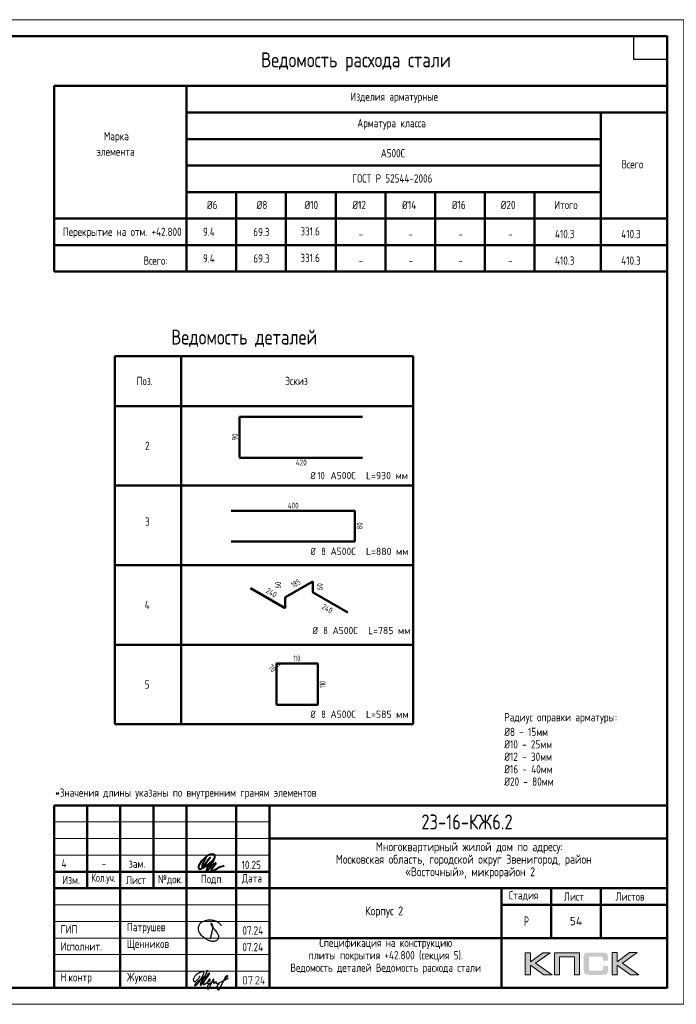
# Model space of a CAD drawing. Header units: millimetres. Extents: x 40580 to 1168286, y -220995 to 81020.
# Tile 411 of 419: x 1125633 to 1145445, y -128368 to -98668. Entities that reach past the tile are written whole.
import ezdxf

# ---------------------------------------------------------------- set-up
doc = ezdxf.new("R2010")
doc.units = ezdxf.units.MM
doc.layers.add('Standard', color=7, linetype='Continuous', lineweight=25)
doc.layers.add('Основная', color=7, linetype='Continuous', lineweight=40)
doc.styles.add('GOST 2.304', font='isocpeur.ttf', dxfattribs={"width": 0.8})
doc.styles.add('GOST 2.304-81', font='txt')
doc.styles.add('ISOCPEUR', font='isocpeur.ttf')
doc.styles.get("Standard").update_dxf_attribs({"font": 'isocpeur.ttf'})

# ---------------------------------------------------------------- blocks, each defined once
blk = doc.blocks.new('яяя')
at = {"lineweight": 30}
for points in [[(345424, 110432), (345425, 110410), (345424, 110397), (345417, 110379), (345406, 110350), (345390, 110319), (345357, 110275), (345310, 110221), (345265, 110176), (345198, 110110), (345161, 110077), (345133, 110066), (345116, 110066), (345102, 110075), (345090, 110091), (345082, 110115), (345074, 110146), (345066, 110182), (345064, 110206), (345067, 110234), (345077, 110278), (345095, 110320), (345114, 110361), (345134, 110395), (345159, 110428), (345195, 110469), (345228, 110506), (345284, 110560), (345331, 110595), (345379, 110625), (345435, 110648), (345486, 110670), (345532, 110686), (345573, 110696), (345605, 110698), (345621, 110695), (345635, 110687), (345648, 110671), (345656, 110649), (345659, 110625), (345659, 110583), (345656, 110553), (345647, 110523), (345635, 110489), (345387, 110033), (345349, 109985), (345311, 109948), (345247, 109889), (345209, 109858), (345192, 109844), (345180, 109837), (345157, 109833), (345150, 109835), (345140, 109842), (345135, 109856), (345138, 109881), (345148, 109892), (345183, 109930), (345267, 110024), (345343, 110105), (345455, 110213), (345617, 110343), (345775, 110456), (345811, 110526), (345838, 110607), (345890, 110740), (345902, 110771), (345698, 110295), (345672, 110226), (345626, 110132), (345572, 110032), (345518, 109953), (345481, 109918), (345497, 110001), (345567, 110147), (345655, 110301), (345760, 110442)], [(345481, 109918), (345476, 109896), (345475, 109874), (345485, 109861), (345506, 109866), (345539, 109891), (345632, 109983), (345968, 110450), (346022, 110527), (346029, 110560), (346027, 110579), (346026, 110590), (346010, 110605), (345993, 110609), (345975, 110601), (345962, 110584), (345954, 110562), (345857, 110421), (345783, 110292), (345741, 110183), (345701, 110079), (345665, 109985), (345660, 109952), (345666, 109929), (345669, 109915), (345682, 109910), (345702, 109914), (345735, 109941), (345846, 110007), (346065, 110160), (346075, 110193), (346070, 110217), (346066, 110236), (346052, 110241), (346030, 110241), (346007, 110228), (345978, 110203), (345960, 110164), (345892, 110010), (345895, 109986), (345904, 109966), (345925, 109964), (345969, 109968), (346045, 110000), (346218, 110114), (346261, 110154), (346280, 110184), (346282, 110210), (346278, 110225), (346263, 110229), (346241, 110222), (346220, 110198), (346162, 110049), (345989, 109904), (345932, 109849), (345906, 109805), (345891, 109739), (345890, 109690), (345899, 109652), (345924, 109647), (345956, 109655), (345980, 109674), (346058, 109838), (346158, 110046), (346261, 110098), (346314, 110120), (346292, 110079), (346269, 110036), (346261, 110008), (346267, 109998), (346293, 109998), (346363, 110039), (346445, 110095), (346421, 110068), (346414, 110040), (346407, 110011), (346416, 109990), (346466, 109972), (346509, 109977), (346574, 109984), (347172, 110293)], [(346586, 109971), (346543, 109917), (346509, 109873), (346489, 109825), (346475, 109767), (346472, 109710), (346478, 109675), (346485, 109641), (346501, 109621), (346517, 109602), (346542, 109589), (346568, 109592), (346605, 109620), (346680, 109731), (346736, 109842), (346865, 110115), (346962, 110290), (346969, 110318), (346979, 110360), (347013, 110403), (347056, 110434), (347091, 110450), (347109, 110450), (347121, 110434), (347115, 110405), (347072, 110355), (347012, 110307), (346924, 110222)]]:
    blk.add_lwpolyline(points, dxfattribs=at)
blk = doc.blocks.new('Из_буфера32210')
at = {"color": 7, "lineweight": 25}
blk.add_lwpolyline([(357, 84), (386, 160), (399, 213), (405, 239), (412, 268), (420, 299), (427, 339), (434, 380), (437, 414), (438, 442), (436, 466), (430, 489), (425, 504), (417, 519), (409, 531), (405, 535), (403, 536), (400, 539), (394, 541), (387, 543), (383, 542), (379, 539), (377, 534), (377, 528), (379, 523), (438, 428), (470, 382), (484, 365), (504, 341), (528, 310), (551, 280), (562, 264), (575, 247), (582, 235), (589, 220), (599, 198), (606, 184), (610, 167), (611, 155), (612, 143), (611, 127), (609, 116), (603, 96), (596, 82), (588, 69), (579, 56), (563, 43), (551, 34), (539, 25), (524, 16), (511, 10), (494, 5), (481, 3), (456, 0), (432, 1), (415, 3), (396, 6), (375, 11), (355, 19), (336, 24), (310, 31), (293, 39), (269, 53), (243, 69), (223, 80), (202, 93), (180, 109), (152, 128), (126, 152), (98, 182), (77, 211), (52, 241), (32, 266), (20, 293), (8, 329), (3, 348), (1, 373), (0, 393), (1, 417), (6, 440), (13, 454), (20, 476), (26, 497), (38, 517), (47, 529), (60, 548), (75, 563), (95, 581), (115, 593), (135, 606), (161, 618), (187, 628), (213, 638), (251, 647), (282, 653), (319, 655), (353, 655), (384, 652), (418, 648), (460, 641), (503, 628), (544, 611), (579, 594), (611, 573), (639, 545), (666, 515), (679, 496), (694, 471)], dxfattribs=at)

msp = doc.modelspace()

# ---------------------------------------------------------------- hatches: boundary and pattern name
h = msp.add_hatch(color=256)
h.paths.add_polyline_path([(1141641.2, -126811.5), (1141413.7, -126811.5), (1141041.7, -127091.6), (1141041.7, -126811.5), (1140884.1, -126811.5), (1140884.1, -127483.6), (1141041.7, -127483.6), (1141041.7, -127188.4), (1141444.2, -127483.6), (1141695.9, -127483.6), (1141195.2, -127128.2)])
h.paths.add_polyline_path([(1141924, -126938.1), (1142369.3, -126938.1), (1142369.3, -127483.6), (1142525.6, -127483.6), (1142525.6, -126811.5), (1142359, -126811.5), (1141767.8, -126811.5), (1141767.8, -126970.6), (1141767.8, -127483.6), (1141924, -127483.6)])
h.paths.add_polyline_path([(1143663.8, -126808.1), (1143506.1, -126808.1), (1143506.1, -127480.9), (1143663.8, -127480.9), (1143663.8, -127184.9), (1144066.2, -127480.9), (1144317.9, -127480.9), (1143817.3, -127124.7), (1144263.3, -126808.1), (1144036.5, -126808.1), (1143663.8, -127088.1)])
msp.add_hatch(color=256).paths.add_polyline_path([(1143374.8, -126882.7), (1143372.7, -126875.1), (1143369.9, -126868.9), (1143366.5, -126862.7), (1143363, -126856.5), (1143359.5, -126851.6), (1143355.4, -126846.8), (1143351.2, -126841.9), (1143347.1, -126837.8), (1143341.6, -126834.3), (1143336, -126830.2), (1143329.8, -126826.7), (1143322.9, -126824), (1143316, -126821.2), (1143308.4, -126818.4), (1143300.8, -126816.4), (1143282.8, -126812.9), (1143263.4, -126810.1), (1143242, -126808.7), (1143218.5, -126808.1), (1142817.4, -126808.1), (1142793.9, -126808.7), (1142773.2, -126810.1), (1142753.1, -126812.9), (1142735.8, -126816.4), (1142727.5, -126819.1), (1142719.9, -126821.2), (1142713, -126824), (1142706.8, -126827.4), (1142700.6, -126830.2), (1142694.3, -126834.3), (1142689.5, -126837.8), (1142684.7, -126841.9), (1142680.5, -126846.8), (1142677.1, -126851.6), (1142672.9, -126856.5), (1142669.4, -126862.7), (1142666.7, -126868.9), (1142663.9, -126875.8), (1142661.2, -126882.7), (1142659.1, -126890.3), (1142655.6, -126906.9), (1142652.9, -126924.9), (1142650.8, -126945), (1142650.8, -126967.1), (1142650.8, -127321.1), (1142650.8, -127343.3), (1142652.9, -127363.3), (1142655.6, -127382), (1142659.1, -127398.6), (1142661.2, -127406.2), (1142663.9, -127413.1), (1142666.7, -127420), (1142669.4, -127426.2), (1142672.9, -127431.8), (1142677.1, -127437.3), (1142680.5, -127442.1), (1142684.7, -127447), (1142689.5, -127451.1), (1142695, -127454.6), (1142700.6, -127458), (1142706.8, -127461.5), (1142713, -127465), (1142720.6, -127467), (1142727.5, -127469.8), (1142735.8, -127471.9), (1142753.1, -127476), (1142773.2, -127478.1), (1142794.6, -127480.2), (1142817.4, -127480.9), (1143218.5, -127480.9), (1143242, -127480.2), (1143263.4, -127478.8), (1143282.8, -127476), (1143300.1, -127472.6), (1143308.4, -127469.8), (1143316, -127467.7), (1143322.9, -127465), (1143329.8, -127461.5), (1143336, -127458.7), (1143341.6, -127454.6), (1143347.1, -127451.1), (1143351.2, -127447), (1143355.4, -127442.8), (1143359.5, -127437.3), (1143363, -127432.5), (1143366.5, -127426.2), (1143369.9, -127420), (1143372.7, -127413.8), (1143374.8, -127406.2), (1143377.5, -127398.6), (1143381, -127382), (1143383.7, -127364), (1143385.1, -127343.3), (1143385.8, -127321.1), (1143385.8, -127209.8), (1143228.9, -127209.8), (1143228.9, -127300.4), (1143228.9, -127306.6), (1143228.2, -127312.8), (1143226.8, -127318.4), (1143225.4, -127323.9), (1143223.3, -127328.7), (1143221.2, -127332.9), (1143218.5, -127337), (1143215, -127340.5), (1143211.6, -127343.9), (1143207.4, -127346.7), (1143202.6, -127348.8), (1143197.7, -127350.9), (1143192.9, -127352.2), (1143186.7, -127352.9), (1143180.4, -127353.6), (1143174.2, -127354.3), (1142850.6, -127354.3), (1142845.1, -127353.6), (1142840.2, -127352.9), (1142836.1, -127350.9), (1142831.9, -127348.8), (1142827.8, -127346), (1142824.3, -127343.3), (1142820.9, -127339.8), (1142818.1, -127335.6), (1142815.3, -127331.5), (1142813.3, -127327.4), (1142811.2, -127322.5), (1142809.8, -127317.7), (1142807.7, -127308), (1142807.1, -127298.3), (1142807.1, -126975.4), (1142807.1, -126969.9), (1142807.7, -126964.3), (1142809.1, -126959.5), (1142810.5, -126954.6), (1142811.9, -126950.5), (1142814, -126947), (1142816.7, -126943.6), (1142819.5, -126940.1), (1142823, -126937.4), (1142826.4, -126934.6), (1142830.6, -126932.5), (1142834.7, -126931.1), (1142839.6, -126929.8), (1142844.4, -126929.1), (1142849.9, -126928.4), (1142855.5, -126928.4), (1143174.2, -126928.4), (1143180.4, -126928.4), (1143186.7, -126929.1), (1143192.2, -126930.4), (1143197, -126931.8), (1143201.9, -126933.9), (1143206.7, -126936), (1143210.9, -126939.4), (1143214.3, -126942.2), (1143217.8, -126946.3), (1143220.6, -126950.5), (1143223.3, -126954.6), (1143225.4, -126959.5), (1143226.8, -126964.3), (1143228.2, -126969.9), (1143228.9, -126976.1), (1143228.9, -126982.3), (1143228.9, -127056.3), (1143385.8, -127056.3), (1143385.8, -126967.1), (1143385.1, -126945), (1143383.7, -126924.9), (1143381, -126906.9), (1143376.8, -126890.3)])
at = {"layer": 'Standard', "linetype": 'Continuous', "lineweight": 25, "transparency": 33554687}
h = msp.add_hatch(color=7, dxfattribs=at)
h.paths.add_polyline_path([(1132493.5, -127713.9), (1132493.5, -127716.6), (1132493.3, -127719.3), (1132493, -127721.9), (1132492.5, -127724.4), (1132492, -127727), (1132491.3, -127729.4), (1132490.6, -127731.9), (1132489.6, -127734.2), (1132488.6, -127736.6), (1132487.4, -127738.8), (1132486.2, -127741.1), (1132484.7, -127743.2), (1132483.3, -127745.4), (1132481.6, -127747.4), (1132479.8, -127749.5), (1132477.9, -127751.5), (1132475.9, -127753.4), (1132473.9, -127755.1), (1132471.8, -127756.9), (1132469.7, -127758.3), (1132467.5, -127759.8), (1132465.2, -127761), (1132463, -127762.3), (1132460.6, -127763.3), (1132458.3, -127764.2), (1132455.8, -127765), (1132453.3, -127765.7), (1132450.8, -127766.2), (1132448.2, -127766.7), (1132445.5, -127766.9), (1132442.9, -127767.2), (1132440.1, -127767.2), (1132422.3, -127767.2), (1132419.8, -127767.2), (1132417.2, -127766.9), (1132414.7, -127766.7), (1132412.3, -127766.2), (1132409.9, -127765.7), (1132407.5, -127765), (1132405.1, -127764.3), (1132402.8, -127763.3), (1132400.5, -127762.3), (1132398.3, -127761.1), (1132396, -127759.9), (1132393.8, -127758.4), (1132391.7, -127757), (1132389.6, -127755.3), (1132387.4, -127753.6), (1132385.4, -127751.6), (1132383.4, -127749.7), (1132381.6, -127747.6), (1132379.8, -127745.6), (1132378.3, -127743.4), (1132376.7, -127741.3), (1132375.5, -127739), (1132374.2, -127736.8), (1132373.2, -127734.4), (1132372.1, -127732.1), (1132371.4, -127729.6), (1132370.6, -127727.1), (1132370.1, -127724.6), (1132369.6, -127722), (1132369.3, -127719.3), (1132369.1, -127716.7), (1132369.1, -127713.9), (1132369.1, -127571.8), (1132369.1, -127569.1), (1132369.3, -127566.5), (1132369.6, -127563.9), (1132370, -127561.5), (1132370.5, -127559), (1132371.2, -127556.5), (1132372, -127554.1), (1132372.9, -127551.8), (1132373.9, -127549.5), (1132375.1, -127547.2), (1132376.3, -127545), (1132377.8, -127542.8), (1132379.2, -127540.6), (1132380.9, -127538.6), (1132382.6, -127536.5), (1132384.5, -127534.5), (1132386.5, -127532.5), (1132388.5, -127530.7), (1132390.5, -127529), (1132392.7, -127527.5), (1132394.8, -127526), (1132397.1, -127524.7), (1132399.3, -127523.5), (1132401.7, -127522.5), (1132404.1, -127521.5), (1132406.5, -127520.7), (1132409, -127520), (1132411.6, -127519.5), (1132414.2, -127519), (1132416.8, -127518.7), (1132419.5, -127518.5), (1132422.3, -127518.5), (1132440.1, -127518.5), (1132442.8, -127518.5), (1132445.4, -127518.7), (1132448.1, -127519), (1132450.6, -127519.5), (1132453.2, -127519.9), (1132455.6, -127520.7), (1132458.1, -127521.4), (1132460.4, -127522.4), (1132462.8, -127523.3), (1132465, -127524.6), (1132467.3, -127525.8), (1132469.4, -127527.2), (1132471.6, -127528.7), (1132473.7, -127530.4), (1132475.7, -127532.1), (1132477.7, -127534), (1132479.7, -127536), (1132481.4, -127538), (1132483.1, -127540.1), (1132484.6, -127542.2), (1132486.1, -127544.4), (1132487.3, -127546.6), (1132488.6, -127548.9), (1132489.6, -127551.2), (1132490.6, -127553.6), (1132491.3, -127556.1), (1132492, -127558.5), (1132492.5, -127561.1), (1132493, -127563.7), (1132493.3, -127566.3), (1132493.5, -127569), (1132493.5, -127571.8)], flags=16)
h.paths.add_polyline_path([(1132475.8, -127713.9), (1132475.8, -127571.7), (1132475.8, -127568.1), (1132475.2, -127564.7), (1132474.5, -127561.3), (1132473.2, -127558.2), (1132471.9, -127555), (1132469.9, -127552.2), (1132468, -127549.3), (1132465.3, -127546.7), (1132462.7, -127544), (1132459.8, -127542.1), (1132456.9, -127540.1), (1132453.8, -127538.8), (1132450.6, -127537.5), (1132447.2, -127536.8), (1132443.8, -127536.2), (1132440.1, -127536.2), (1132422.3, -127536.2), (1132418.6, -127536.2), (1132415.2, -127536.8), (1132411.8, -127537.5), (1132408.7, -127538.8), (1132405.5, -127540.1), (1132402.6, -127542), (1132399.8, -127544), (1132397.2, -127546.6), (1132394.6, -127549.2), (1132392.6, -127552.1), (1132390.7, -127554.9), (1132389.4, -127558.1), (1132388.1, -127561.2), (1132387.4, -127564.6), (1132386.8, -127568), (1132386.8, -127571.7), (1132386.8, -127713.9), (1132386.8, -127717.5), (1132387.4, -127720.9), (1132388.1, -127724.2), (1132389.5, -127727.4), (1132390.8, -127730.5), (1132392.8, -127733.4), (1132394.8, -127736.3), (1132397.5, -127738.9), (1132400.2, -127741.5), (1132403.1, -127743.5), (1132406, -127745.5), (1132409.1, -127746.8), (1132412.2, -127748.2), (1132415.5, -127748.8), (1132418.8, -127749.5), (1132422.3, -127749.5), (1132440.1, -127749.5), (1132443.7, -127749.5), (1132447.1, -127748.8), (1132450.4, -127748.2), (1132453.6, -127746.9), (1132456.7, -127745.7), (1132459.6, -127743.8), (1132462.5, -127741.9), (1132465.1, -127739.3), (1132467.8, -127736.8), (1132469.8, -127734), (1132471.8, -127731.1), (1132473.2, -127727.9), (1132474.5, -127724.8), (1132475.2, -127721.2), (1132475.8, -127717.7)])
for points in [[(1132653.3, -127529.3), (1132599.9, -127760.2), (1132599.6, -127761), (1132598.8, -127762.3), (1132598, -127763.6), (1132596.7, -127765.4), (1132591.3, -127767.2), (1132589.7, -127767.2), (1132588.1, -127766.6), (1132586.5, -127766.1), (1132584.9, -127765), (1132584.2, -127764.5), (1132583.7, -127763.8), (1132583.2, -127763.1), (1132582.8, -127762.3), (1132582.4, -127761.5), (1132582.3, -127760.6), (1132582.1, -127759.7), (1132582.1, -127758.6), (1132582.4, -127756.3), (1132633.4, -127536.2), (1132546.6, -127536.2), (1132546.6, -127553.8), (1132546.6, -127554.8), (1132546.5, -127555.8), (1132546.3, -127556.7), (1132546, -127557.6), (1132545.7, -127558.4), (1132545.2, -127559.1), (1132544.8, -127559.9), (1132544.1, -127560.5), (1132542.9, -127561.6), (1132541.3, -127562.1), (1132539.7, -127562.6), (1132537.8, -127562.6), (1132537.3, -127562.6), (1132536.6, -127562.5), (1132536, -127562.4), (1132535.2, -127562.1), (1132534.5, -127561.8), (1132533.5, -127561.4), (1132532.6, -127561), (1132531.6, -127560.5), (1132530.9, -127560), (1132530.4, -127559.3), (1132529.9, -127558.6), (1132529.6, -127557.8), (1132529.2, -127556.9), (1132529.1, -127555.9), (1132528.9, -127554.9), (1132528.9, -127553.8), (1132528.9, -127527.4), (1132528.9, -127526.2), (1132529, -127525.3), (1132529.2, -127524.3), (1132529.5, -127523.5), (1132529.7, -127522.6), (1132530.2, -127521.9), (1132530.6, -127521.2), (1132531.1, -127520.7), (1132531.7, -127520.1), (1132532.4, -127519.7), (1132533.1, -127519.3), (1132533.9, -127519), (1132534.7, -127518.8), (1132535.7, -127518.6), (1132536.7, -127518.5), (1132537.8, -127518.5), (1132644.6, -127518.5), (1132646.7, -127518.5), (1132648.3, -127519), (1132650, -127519.6), (1132651.2, -127520.7), (1132652.4, -127521.8), (1132653.1, -127523.3), (1132653.7, -127524.8), (1132653.7, -127526.6)], [(1132857.2, -127767.2), (1132751, -127767.2), (1132749.4, -127767.2), (1132747.8, -127766.5), (1132746.3, -127765.8), (1132744.8, -127764.3), (1132743.5, -127762.8), (1132742.9, -127761.1), (1132742.3, -127759.4), (1132742.3, -127757.6), (1132742.3, -127756.3), (1132742.6, -127755.3), (1132742.9, -127754.2), (1132743.5, -127753.3), (1132841.2, -127605.8), (1132844.9, -127598.9), (1132847.6, -127592.7), (1132848.6, -127589.5), (1132849.2, -127586.2), (1132849.7, -127582.9), (1132849.7, -127579.5), (1132849.7, -127577.3), (1132849.5, -127575.1), (1132849.2, -127573), (1132848.8, -127570.9), (1132848.3, -127568.8), (1132847.6, -127566.8), (1132847, -127564.9), (1132846.1, -127563), (1132845.1, -127561.1), (1132844, -127559.3), (1132842.9, -127557.4), (1132841.5, -127555.7), (1132840.1, -127554), (1132838.5, -127552.4), (1132836.9, -127550.7), (1132835.1, -127549.2), (1132833.5, -127547.7), (1132831.8, -127546.5), (1132830, -127545.2), (1132828.1, -127544), (1132826.2, -127542.9), (1132824.2, -127541.9), (1132822.2, -127540.9), (1132820, -127540), (1132817.8, -127539.1), (1132815.6, -127538.5), (1132813.4, -127537.8), (1132811.2, -127537.4), (1132809, -127537), (1132806.8, -127536.8), (1132804.6, -127536.6), (1132802.4, -127536.6), (1132799.3, -127536.6), (1132796.3, -127537), (1132793.3, -127537.4), (1132790.4, -127538.3), (1132787.6, -127539.1), (1132784.8, -127540.4), (1132782.1, -127541.7), (1132779.4, -127543.4), (1132776.8, -127545.1), (1132774.4, -127547.4), (1132772.1, -127549.7), (1132769.9, -127552.6), (1132767.8, -127555.5), (1132765.9, -127559), (1132764, -127562.5), (1132762.4, -127566.6), (1132761.8, -127568), (1132761.1, -127569.1), (1132760.3, -127570.2), (1132759.3, -127570.9), (1132758.4, -127571.4), (1132757.1, -127571.8), (1132755.9, -127572.2), (1132754.4, -127572.5), (1132752.5, -127572.5), (1132750.9, -127571.9), (1132749.2, -127571.3), (1132747.9, -127570.1), (1132747.2, -127569.5), (1132746.7, -127568.8), (1132746.1, -127568.1), (1132745.8, -127567.3), (1132745.5, -127566.5), (1132745.3, -127565.7), (1132745.1, -127564.8), (1132745.1, -127563.8), (1132745.6, -127560.6), (1132746.6, -127557.9), (1132747.6, -127555.4), (1132748.7, -127552.9), (1132749.9, -127550.5), (1132751.1, -127548.1), (1132752.4, -127545.9), (1132753.7, -127543.7), (1132755.2, -127541.7), (1132756.7, -127539.7), (1132758.2, -127537.8), (1132759.8, -127536), (1132761.5, -127534.3), (1132763.3, -127532.6), (1132765.1, -127531.1), (1132767, -127529.6), (1132768.9, -127528.2), (1132772.4, -127525.8), (1132776.2, -127524), (1132780, -127522.1), (1132784.1, -127520.9), (1132788.2, -127519.7), (1132792.5, -127519.1), (1132796.8, -127518.5), (1132801.5, -127518.5), (1132804.6, -127518.5), (1132807.7, -127518.8), (1132810.8, -127519), (1132813.8, -127519.6), (1132816.9, -127520.1), (1132819.8, -127520.9), (1132822.7, -127521.7), (1132825.6, -127522.8), (1132828.4, -127523.9), (1132831.2, -127525.3), (1132833.9, -127526.6), (1132836.6, -127528.3), (1132839.3, -127529.9), (1132841.9, -127531.8), (1132844.5, -127533.7), (1132847, -127535.9), (1132849.6, -127538.2), (1132851.9, -127540.6), (1132854.2, -127543), (1132856.2, -127545.5), (1132858.1, -127548), (1132859.8, -127550.6), (1132861.4, -127553.2), (1132862.7, -127555.9), (1132864, -127558.7), (1132865, -127561.5), (1132866, -127564.4), (1132866.6, -127567.3), (1132867.3, -127570.3), (1132867.6, -127573.3), (1132868, -127576.4), (1132868, -127579.6), (1132868, -127584), (1132867.3, -127588.3), (1132866.6, -127592.6), (1132865.3, -127596.8), (1132864.6, -127598.9), (1132863.7, -127601.1), (1132862.8, -127603.3), (1132861.6, -127605.7), (1132860.5, -127608.1), (1132859.1, -127610.6), (1132857.7, -127613.1), (1132856, -127615.8), (1132767.7, -127749.5), (1132857.2, -127749.5), (1132858.9, -127749.5), (1132860.4, -127750.2), (1132862, -127750.9), (1132863.3, -127752.2), (1132864.7, -127753.6), (1132865.4, -127755.1), (1132866.1, -127756.6), (1132866.1, -127758.3), (1132866.1, -127759.9), (1132865.5, -127761.4), (1132864.9, -127762.9), (1132863.8, -127764.3), (1132863.2, -127765.1), (1132862.5, -127765.6), (1132861.8, -127766.1), (1132861, -127766.5), (1132860.2, -127766.8), (1132859.2, -127767), (1132858.3, -127767.2)], [(1132990.7, -127696.2), (1133017.6, -127696.2), (1133019.3, -127696.2), (1133020.8, -127696.9), (1133022.3, -127697.6), (1133023.7, -127698.9), (1133025.1, -127700.3), (1133025.8, -127701.8), (1133026.5, -127703.4), (1133026.5, -127705), (1133026.5, -127706.6), (1133025.9, -127708.1), (1133025.3, -127709.7), (1133024.1, -127711.1), (1133023.6, -127711.8), (1133022.9, -127712.3), (1133022.2, -127712.8), (1133021.3, -127713.2), (1133020.5, -127713.6), (1133019.6, -127713.7), (1133018.6, -127713.9), (1133017.6, -127713.9), (1132990.7, -127713.9), (1132990.7, -127758.3), (1132990.7, -127759.4), (1132990.6, -127760.4), (1132990.4, -127761.3), (1132990.1, -127762.2), (1132989.8, -127763), (1132989.3, -127763.7), (1132988.9, -127764.5), (1132988.2, -127765.1), (1132987, -127766.2), (1132985.4, -127766.7), (1132983.8, -127767.2), (1132981.9, -127767.2), (1132981.4, -127767.2), (1132980.8, -127767.1), (1132980.1, -127767), (1132979.4, -127766.7), (1132978.6, -127766.4), (1132977.7, -127766), (1132976.7, -127765.6), (1132975.7, -127765.1), (1132975, -127764.6), (1132974.5, -127763.9), (1132974, -127763.2), (1132973.7, -127762.3), (1132973.4, -127761.5), (1132973.2, -127760.5), (1132973, -127759.5), (1132973, -127758.3), (1132973, -127713.9), (1132910.8, -127713.9), (1132908.9, -127713.9), (1132907.3, -127713.3), (1132905.7, -127712.7), (1132904.4, -127711.4), (1132903.2, -127710.2), (1132902.6, -127708.7), (1132901.9, -127707.2), (1132901.9, -127705.4), (1132902.1, -127703.3), (1132937.6, -127525.6), (1132937.9, -127523.8), (1132938.7, -127522.5), (1132939.4, -127521.1), (1132940.7, -127520.3), (1132946.2, -127518.5), (1132947.9, -127518.5), (1132949.5, -127519.1), (1132951.1, -127519.7), (1132952.5, -127520.9), (1132953.2, -127521.5), (1132953.7, -127522.2), (1132954.2, -127522.9), (1132954.5, -127523.7), (1132954.9, -127524.4), (1132955.1, -127525.3), (1132955.2, -127526.2), (1132955.2, -127527.2), (1132955, -127529.1), (1132921.6, -127696.2), (1132973, -127696.2), (1132973, -127651.6), (1132973, -127650.1), (1132973.7, -127648.6), (1132974.4, -127647.1), (1132975.8, -127645.7), (1132976.4, -127644.9), (1132977.2, -127644.4), (1132977.9, -127643.8), (1132978.7, -127643.5), (1132979.4, -127643.1), (1132980.2, -127642.9), (1132981, -127642.7), (1132981.9, -127642.7), (1132983.5, -127642.7), (1132985, -127643.3), (1132986.5, -127643.9), (1132987.9, -127645), (1132988.6, -127645.6), (1132989.1, -127646.3), (1132989.7, -127647), (1132990, -127647.8), (1132990.4, -127648.7), (1132990.5, -127649.6), (1132990.7, -127650.5), (1132990.7, -127651.6)], [(1132697.6, -127749.5), (1132699.3, -127749.5), (1132700.8, -127750.2), (1132702.3, -127750.9), (1132703.7, -127752.2), (1132705.1, -127753.6), (1132705.8, -127755.1), (1132706.4, -127756.6), (1132706.4, -127758.3), (1132706.4, -127759.9), (1132705.9, -127761.4), (1132705.3, -127762.9), (1132704.1, -127764.3), (1132703.6, -127765.1), (1132702.9, -127765.6), (1132702.2, -127766.1), (1132701.4, -127766.5), (1132700.5, -127766.8), (1132699.6, -127767), (1132698.7, -127767.2), (1132697.6, -127767.2), (1132695.6, -127767.2), (1132693.9, -127766.6), (1132692.3, -127765.9), (1132691, -127764.7), (1132689.9, -127763.3), (1132689.3, -127761.7), (1132688.7, -127760.1), (1132688.7, -127758.3), (1132688.7, -127757.3), (1132689.3, -127755.9), (1132689.8, -127754.5), (1132690.9, -127752.8), (1132691.4, -127752), (1132692.1, -127751.4), (1132692.8, -127750.7), (1132693.6, -127750.3), (1132694.5, -127749.9), (1132695.4, -127749.7), (1132696.4, -127749.5)]]:
    msp.add_hatch(color=7, dxfattribs=at).paths.add_polyline_path(points, flags=16)

# ---------------------------------------------------------------- linework, layer by layer
at = {"lineweight": 0}
for points in [[(1140884.1, -127483.6), (1140884.1, -126811.5), (1141041.7, -126811.5), (1141041.7, -127091.6), (1141413.7, -126811.5), (1141641.2, -126811.5), (1141195.2, -127128.2), (1141695.9, -127483.6), (1141444.2, -127483.6), (1141041.7, -127188.4), (1141041.7, -127483.6), (1140884.1, -127483.6)], [(1141924, -127483.6), (1141924, -126938.1), (1142369.3, -126938.1), (1142369.3, -127483.6), (1142525.6, -127483.6), (1142525.6, -126811.5), (1142359, -126811.5), (1141767.8, -126811.5), (1141767.8, -126970.6), (1141767.8, -127483.6), (1141924, -127483.6)], [(1143506.1, -127480.9), (1143506.1, -126808.1), (1143663.8, -126808.1), (1143663.8, -127088.1), (1144036.5, -126808.1), (1144263.3, -126808.1), (1143817.3, -127124.7), (1144317.9, -127480.9), (1144066.2, -127480.9), (1143663.8, -127184.9), (1143663.8, -127480.9), (1143506.1, -127480.9)]]:
    msp.add_lwpolyline(points, close=True, dxfattribs=at)
at = {"layer": 'Standard', "color": 7, "linetype": 'Continuous', "lineweight": 50, "transparency": 33554687}
for p, q in [((1126668.3, -100668.4), (1126668.3, -106268.4)), ((1126668.3, -100668.4), (1145168.3, -100668.4)), ((1130668.3, -100668.4), (1130668.3, -106268.4)), ((1145168.3, -100668.4), (1145168.3, -106268.4)), ((1130668.3, -101468.4), (1145168.3, -101468.4)), ((1143168.3, -101468.4), (1143168.3, -106268.4)), ((1145168.3, -101468.4), (1145168.3, -106268.4)), ((1130668.3, -102268.4), (1130668.3, -106268.4)), ((1130668.3, -102268.4), (1143168.3, -102268.4)), ((1130668.3, -103068.4), (1143168.3, -103068.4)), ((1130668.3, -103868.4), (1130668.3, -106268.4)), ((1130668.3, -103868.4), (1130668.3, -106268.4)), ((1130668.3, -103868.4), (1130668.3, -106268.4)), ((1130668.3, -103868.4), (1130668.3, -106268.4)), ((1130668.3, -103868.4), (1130668.3, -106268.4)), ((1130668.3, -103868.4), (1143168.3, -103868.4)), ((1132168.3, -103868.4), (1132168.3, -106268.4)), ((1132168.3, -103868.4), (1132168.3, -106268.4)), ((1133668.3, -103868.4), (1133668.3, -106268.4)), ((1135168.3, -103868.4), (1135168.3, -106268.4)), ((1136668.3, -103868.4), (1136668.3, -106268.4)), ((1138168.3, -103868.4), (1138168.3, -106268.4)), ((1139668.3, -103868.4), (1139668.3, -106268.4)), ((1141168.3, -103868.4), (1141168.3, -106268.4)), ((1141168.3, -103868.4), (1141168.3, -106268.4)), ((1126668.3, -104668.4), (1145168.3, -104668.4)), ((1126668.3, -105468.4), (1145168.3, -105468.4)), ((1126668.3, -106268.4), (1145168.3, -106268.4)), ((1145168.3, -106268.4), (1126668.3, -106268.4)), ((1126668.3, -106268.4), (1145168.3, -106268.4)), ((1128504, -108821.7), (1137504, -108821.7)), ((1128504, -110321.7), (1128504, -108821.7)), ((1130504, -110321.7), (1130504, -108821.7)), ((1137504, -110321.7), (1137504, -108821.7)), ((1137504, -110321.7), (1137504, -108821.7)), ((1128504, -110321.7), (1137504, -110321.7)), ((1128504, -110321.7), (1128504, -112721.7)), ((1128504, -110321.7), (1137504, -110321.7)), ((1130504, -110321.7), (1130504, -112721.7)), ((1137504, -110321.7), (1137504, -112721.7)), ((1137504, -110321.7), (1137504, -112721.7)), ((1132265.2, -111864.2), (1132265.2, -110660.5)), ((1132282.2, -110643.4), (1135978.7, -110643.4)), ((1135978.7, -111881.3), (1132282.2, -111881.3)), ((1128504, -112721.7), (1137504, -112721.7)), ((1128504, -112721.7), (1128504, -115121.7)), ((1128504, -112721.7), (1137504, -112721.7)), ((1130504, -112721.7), (1130504, -115121.7)), ((1137504, -112721.7), (1137504, -115121.7)), ((1137504, -112721.7), (1137504, -115121.7)), ((1132009.3, -113478.4), (1135735.4, -113478.4)), ((1135746.4, -113489.4), (1135746.4, -114401.7)), ((1135735.4, -114412.7), (1132009.3, -114412.7)), ((1128504, -115121.7), (1137504, -115121.7)), ((1128504, -115121.7), (1128504, -119921.7)), ((1128504, -115121.7), (1137504, -115121.7)), ((1130504, -115121.7), (1130504, -119921.7)), ((1137504, -115121.7), (1137504, -119921.7)), ((1137504, -115121.7), (1137504, -119921.7)), ((1133622.5, -116412), (1132592.6, -115817.3)), ((1134458.2, -115624.8), (1133653.7, -116089.3)), ((1134481.6, -115934), (1134481.6, -115638.3)), ((1133645.9, -116102.8), (1133645.9, -116398.5)), ((1135535, -116551.1), (1134489.4, -115947.5)), ((1128504, -117521.7), (1137504, -117521.7)), ((1133382.5, -118144), (1133382.5, -118095)), ((1133382.5, -119321.8), (1133382.5, -118095)), ((1133423.8, -118189.8), (1133385.7, -118151.7)), ((1133393.3, -118084.2), (1134620.2, -118084.2)), ((1133393.3, -118084.2), (1133442.3, -118084.2)), ((1133450, -118087.3), (1133488.1, -118125.5)), ((1134631, -118095), (1134631, -119321.8)), ((1134620.2, -119332.7), (1133393.3, -119332.7)), ((1128504, -119921.7), (1137504, -119921.7)), ((1126668.3, -127868.5), (1126668.3, -122368.5)), ((1126668.3, -122368.5), (1145168.3, -122368.5)), ((1127668.3, -124868.5), (1127668.3, -122368.5)), ((1128668.3, -127868.5), (1128668.3, -122368.5)), ((1129668.3, -124868.5), (1129668.3, -122368.5)), ((1130668.3, -127868.5), (1130668.3, -122368.5)), ((1132168.3, -127868.5), (1132168.3, -122368.5)), ((1133168.3, -127868.5), (1133168.3, -122368.5)), ((1133168.3, -123368.5), (1145168.3, -123368.5)), ((1126668.3, -124368.5), (1133168.3, -124368.5)), ((1126668.3, -124368.5), (1133168.3, -124368.5)), ((1126668.3, -124868.5), (1133168.3, -124868.5)), ((1126668.3, -124868.5), (1133168.3, -124868.5)), ((1133168.3, -124868.5), (1145168.3, -124868.5)), ((1140168.3, -126368.5), (1140168.3, -124868.5)), ((1141668.3, -126368.5), (1141668.3, -124868.5)), ((1143168.3, -126368.5), (1143168.3, -124868.5)), ((1140168.3, -125368.5), (1145168.3, -125368.5)), ((1133168.3, -126368.5), (1145168.3, -126368.5)), ((1140168.3, -127868.5), (1140168.3, -126368.5)), ((1140168.3, -127868.5), (1140168.3, -126368.5))]:
    msp.add_line(p, q, dxfattribs=at)
at = {"layer": 'Standard', "color": 7, "linetype": 'Continuous', "lineweight": 13, "transparency": 33554687}
for p, q in [((1126668.3, -105468.4), (1145168.3, -105468.4)), ((1126668.3, -105468.4), (1145168.3, -105468.4)), ((1126668.3, -105468.4), (1145168.3, -105468.4)), ((1126668.3, -105468.4), (1145168.3, -105468.4)), ((1126668.3, -105468.4), (1145168.3, -105468.4)), ((1126668.3, -105468.4), (1145168.3, -105468.4)), ((1126668.3, -105468.4), (1145168.3, -105468.4)), ((1126668.3, -105468.4), (1145168.3, -105468.4)), ((1126668.3, -105468.4), (1145168.3, -105468.4)), ((1126668.3, -122868.5), (1133168.3, -122868.5)), ((1126668.3, -123368.5), (1133168.3, -123368.5)), ((1126668.3, -123868.5), (1133168.3, -123868.5)), ((1126668.3, -125368.5), (1133168.3, -125368.5)), ((1126668.3, -125868.5), (1133168.3, -125868.5)), ((1126668.3, -125868.5), (1133168.3, -125868.5)), ((1126668.3, -126368.5), (1133168.3, -126368.5)), ((1126668.3, -126368.5), (1133168.3, -126368.5)), ((1126668.3, -126868.5), (1133168.3, -126868.5)), ((1126668.3, -127368.5), (1133168.3, -127368.5))]:
    msp.add_line(p, q, dxfattribs=at)
at = {"layer": 'Standard', "color": 7, "linetype": 'Continuous', "lineweight": 35, "transparency": 33554687}
for p, q in [((1128504, -108821.7), (1137504, -108821.7)), ((1128504, -110321.7), (1128504, -108821.7)), ((1128504, -108821.7), (1128504, -112721.7)), ((1130504, -108821.7), (1130504, -112721.7)), ((1137504, -110321.7), (1137504, -108821.7)), ((1137504, -108821.7), (1137504, -112721.7)), ((1137504, -110321.7), (1137504, -108821.7)), ((1137504, -108821.7), (1137504, -112721.7)), ((1137504, -110321.7), (1128504, -110321.7)), ((1128504, -111221.7), (1128504, -115121.7)), ((1128504, -113621.7), (1128504, -119921.7))]:
    msp.add_line(p, q, dxfattribs=at)
at = {"layer": 'Standard', "color": 7, "linetype": 'Continuous', "lineweight": -3, "transparency": 33554687}
for p, q in [((1128504, -112721.7), (1137504, -112721.7)), ((1128504, -115121.7), (1137504, -115121.7)), ((1128504, -117521.7), (1137504, -117521.7)), ((1128504, -119921.7), (1137504, -119921.7))]:
    msp.add_line(p, q, dxfattribs=at)
at = {"layer": 'Standard', "color": 7, "linetype": 'Continuous', "lineweight": 25, "transparency": 33554687}
for p, q in [((1145168.3, -127868.5), (1145168.3, -122368.5)), ((1126668.3, -127868.5), (1145168.3, -127868.5)), ((1126668.3, -127868.5), (1145168.3, -127868.5)), ((1126668.3, -127868.5), (1145168.3, -127868.5))]:
    msp.add_line(p, q, dxfattribs=at)
at = {"layer": 'Standard', "color": 7, "linetype": 'Continuous', "lineweight": 13, "transparency": 33554687}
msp.add_lwpolyline([(1103668.3, -128368.4), (1145668.3, -128368.4), (1145668.3, -98668.4), (1103668.3, -98668.4), (1103668.3, -128368.4)], close=True, dxfattribs=at)
at = {"layer": 'Standard', "color": 7, "linetype": 'Continuous', "lineweight": 50, "transparency": 33554687}
msp.add_lwpolyline([(1105668.3, -99168.4), (1145168.3, -99168.4), (1145168.3, -127868.4), (1105668.3, -127868.4), (1105668.3, -99168.4)], close=True, dxfattribs=at)
at = {"layer": 'Standard', "color": 7, "linetype": 'Continuous', "lineweight": 25, "transparency": 33554687}
msp.add_lwpolyline([(1145168.3, -99168.4), (1145168.3, -99868.4), (1144168.3, -99868.4), (1144168.3, -99168.4), (1145168.3, -99168.4)], close=True, dxfattribs=at)
at = {"layer": 'Standard', "color": 7, "linetype": 'Continuous', "lineweight": 50, "transparency": 33554687}
for centre, radius, start, end in [((1132282.2, -110660.5), 17.1, 90, 180), ((1132282.2, -111864.2), 17.1, 180, 270), ((1135735.4, -113489.4), 11, 0, 90), ((1135735.4, -114401.7), 11, 270, 0), ((1134466, -115638.3), 15.6, 0, 120), ((1133661.5, -116102.8), 15.6, 120, 180), ((1134497.2, -115934), 15.6, 180, 240), ((1133630.3, -116398.5), 15.6, 240, 0), ((1133393.3, -118095), 10.8, 90, 180), ((1133393.3, -118095), 10.8, 90, 180), ((1133393.3, -118144), 10.8, 180, 225), ((1133442.3, -118095), 10.8, 45, 90), ((1134620.2, -118095), 10.8, 0, 90), ((1133393.3, -119321.8), 10.8, 180, 270), ((1134620.2, -119321.8), 10.8, 270, 0)]:
    msp.add_arc(centre, radius, start, end, dxfattribs=at)
at = {"layer": 'Основная', "color": 7, "ltscale": 100}
msp.add_spline([(1131261.1, -123931), (1131191.7, -124057.3), (1131134.7, -124179.2), (1131134.7, -124207.2), (1131169.4, -124189.3), (1131266.7, -124084.2), (1131378.5, -123936.5), (1131298, -124040.6), (1131235.3, -124135.6), (1131243.2, -124197.1), (1131302.4, -124191.5), (1131380.7, -124125.6), (1131472.4, -124017.1), (1131523.9, -123913.1), (1131517.2, -123865), (1131432.9, -123848.7), (1131358.4, -123859.4), (1131228.6, -123944.4), (1131111.2, -124054), (1131054.2, -124151.3), (1131032.9, -124224), (1131034, -124270.9), (1131074.3, -124288.8), (1131142.5, -124265.4), (1131330.4, -124140.1), (1131484.7, -124012.6), (1131329, -124223.5), (1131273.5, -124320.8), (1131273.4, -124339.2), (1131306.9, -124322.4), (1131400.9, -124225.1), (1131526.1, -124109.9), (1131545.1, -124105.4), (1131527.2, -124147.9), (1131450.2, -124259.8), (1131403.1, -124347), (1131409.8, -124366), (1131445.6, -124357.1), (1131608.9, -124257.5), (1131803.5, -124179.2)], degree=3, dxfattribs=at)

# ---------------------------------------------------------------- block references
at = {"color": 1, "ltscale": 100}
msp.add_blockref('Из_буфера32210', (1131023.4, -126474.7), dxfattribs=at)
at = {"color": 2, "lineweight": 60, "xscale": 0.5, "yscale": 0.5, "zscale": 0.5}
msp.add_blockref('яяя', (958347.6, -182727), dxfattribs=at)

# ---------------------------------------------------------------- texts
at = {"layer": 'Standard', "color": 7, "linetype": 'Continuous', "lineweight": 50, "transparency": 33554687, "char_height": 450, "attachment_point": 7, "style": 'GOST 2.304-81'}
for s, insert, width in [('Спецификация\\~на\\~конструкцию\\~перекрытия\\~на\\~отм.\\~+42.800', (1107310.7, -100348.5), 13942.621), ('Ведомость\\~расхода\\~стали', (1132918.3, -100226.8), 6236.951), ('Ведомость\\~деталей', (1130204.8, -108539.6), 4765.912), ('23-16-КЖ6.2', (1137750.8, -123093.4), 3070.526)]:
    msp.add_mtext(s, dxfattribs=dict(at, insert=insert, width=width))
at = {"layer": 'Standard', "color": 7, "linetype": 'Continuous', "lineweight": 25, "transparency": 33554687}
for s, insert, char_height, width, attachment_point, style in [('Изделия\\~арматурные', (1135612, -101182.3), 250, 2745.343, 7, 'GOST 2.304'), ('Арматура\\~класса', (1135818.3, -101982.3), 250, 2327.869, 7, 'GOST 2.304'), ('Марка', (1128170.8, -102374.1), 250, 888.965, 7, 'GOST 2.304'), ('элемента', (1127950, -102774.1), 250, 1333.093, 7, 'GOST 2.304'), ('А500С', (1136528.7, -102821.4), 250, 906.482, 7, 'GOST 2.304'), ('Всего', (1143790.5, -103156.1), 250, 853.387, 7, 'GOST 2.304'), ('ГОСТ\\~Р\\~52544-2006', (1135664.1, -103582.3), 250, 2647.174, 7, 'GOST 2.304'), ('Ø6', (1131280.9, -104382.3), 250, 447.845, 7, 'GOST 2.304'), ('Ø8', (1132780.9, -104382.3), 250, 447.845, 7, 'GOST 2.304'), ('Ø10', (1134226.7, -104382.3), 250, 554.388, 7, 'GOST 2.304'), ('Ø12', (1135671.7, -104382.3), 250, 554.395, 7, 'GOST 2.304'), ('Ø14', (1137171.7, -104382.3), 250, 554.395, 7, 'GOST 2.304'), ('Ø16', (1138671.7, -104382.3), 250, 554.395, 7, 'GOST 2.304'), ('Ø20', (1140146.7, -104382.3), 250, 607.684, 7, 'GOST 2.304'), ('Итого', (1141764.7, -104382.3), 250, 906.665, 7, 'GOST 2.304'), ('Перекрытие\\~на\\~отм.\\~+42.800', (1126934.6, -105259.5), 250, 3713.11, 7, 'GOST 2.304'), ('9.4', (1131162, -105193.4), 250, 640.082, 7, 'GOST 2.304'), ('69.3', (1132680.1, -105196.9), 250, 799.927, 7, 'GOST 2.304'), ('331.6', (1134103.4, -105178.5), 250, 959.766, 7, 'GOST 2.304'), ('-', (1135861, -105259.5), 250, 267.139, 7, 'GOST 2.304'), ('-', (1137363.9, -105259.5), 250, 267.139, 7, 'GOST 2.304'), ('-', (1138869.5, -105259.5), 250, 267.139, 7, 'GOST 2.304'), ('-', (1140369.5, -105259.5), 250, 267.139, 7, 'GOST 2.304'), ('410.3', (1141784.1, -105259.5), 250, 942.059, 7, 'GOST 2.304'), ('410.3', (1143784.1, -105259.5), 250, 942.059, 7, 'GOST 2.304'), ('Всего:', (1129369.6, -106059.5), 250, 905.554, 7, 'GOST 2.304'), ('9.4', (1131162, -105993.4), 250, 640.082, 7, 'GOST 2.304'), ('69.3', (1132680.1, -105996.9), 250, 799.927, 7, 'GOST 2.304'), ('331.6', (1134103.4, -105978.5), 250, 959.766, 7, 'GOST 2.304'), ('410.3', (1141784.1, -106059.5), 250, 942.059, 7, 'GOST 2.304'), ('410.3', (1143784.1, -106059.5), 250, 942.059, 7, 'GOST 2.304'), ('-', (1135861, -106059.5), 250, 267.139, 7, 'GOST 2.304'), ('-', (1137363.9, -106059.5), 250, 267.139, 7, 'GOST 2.304'), ('-', (1138869.5, -106059.5), 250, 267.139, 7, 'GOST 2.304'), ('-', (1140369.5, -106059.5), 250, 267.139, 7, 'GOST 2.304'), ('Поз.', (1129162.3, -109689.4), 250, 613.452, 7, 'GOST 2.304'), ('Эскиз', (1133645.7, -109689.4), 250, 844.452, 7, 'GOST 2.304'), ('\\W0.78;2', (1129416.5, -111646.7), 250, 272.355, 7, 'GOST 2.304'), ('\\W0.83;Ø', (1134410.5, -112530), 220, 311.668, 7, 'GOST 2.304'), ('\\W0.75;10', (1134621.2, -112530), 220, 346.606, 7, 'GOST 2.304'), ('\\W0.95;А500С', (1135011, -112530), 220, 918.684, 7, 'GOST 2.304'), ('\\W0.97;L=930 мм', (1136084, -112530), 220, 1360.58, 7, 'GOST 2.304'), ('{\\W0.7800;3}', (1129416.5, -113933.4), 250, 272.355, 7, 'GOST 2.304'), ('\\W0.83;Ø', (1134410.5, -114816.7), 220, 311.668, 7, 'GOST 2.304'), ('\\W0.78;8', (1134731.2, -114816.7), 220, 239.685, 7, 'GOST 2.304'), ('\\W0.95;А500С', (1135011, -114816.7), 220, 918.684, 7, 'GOST 2.304'), ('\\W0.97;L=880 мм', (1136084, -114816.7), 220, 1360.58, 7, 'GOST 2.304'), ('\\W0.80;4', (1129404, -116446.7), 250, 299.863, 7, 'GOST 2.304'), ('\\W0.83;Ø', (1134472, -117203.8), 220, 311.668, 7, 'GOST 2.304'), ('\\W0.78;8', (1134792.7, -117203.8), 220, 239.685, 7, 'GOST 2.304'), ('\\W0.95;А500С', (1135072.5, -117203.8), 220, 918.684, 7, 'GOST 2.304'), ('\\W0.97;L=785 мм', (1136145.5, -117203.8), 220, 1360.58, 7, 'GOST 2.304'), ('{\\W0.8000;5}', (1129404, -118846.7), 250, 299.863, 7, 'ISOCPEUR'), ('\\W0.83;Ø', (1134410.5, -119730), 220, 311.668, 7, 'ISOCPEUR'), ('\\W0.78;8', (1134731.2, -119730), 220, 239.685, 7, 'ISOCPEUR'), ('\\W0.95;А500С', (1135011, -119730), 220, 918.684, 7, 'ISOCPEUR'), ('\\W0.97;L=585 мм', (1136084, -119730), 220, 1360.58, 7, 'ISOCPEUR'), ('Радиус\\~оправки\\~арматуры:', (1140252, -119901.1), 250, 3481.549, 7, 'GOST 2.304-81'), ('Ø8\\~-\\~15мм', (1140252, -120276.1), 250, 1371.46, 7, 'GOST 2.304-81'), ('Ø10\\~-\\~25мм', (1140252, -120651.1), 250, 1531.299, 7, 'GOST 2.304-81'), ('Ø12\\~-\\~30мм', (1140252, -121026.1), 250, 1531.299, 7, 'GOST 2.304-81'), ('Ø16\\~-\\~40мм', (1140252, -121401.1), 250, 1548.987, 7, 'GOST 2.304-81'), ('Ø20\\~-\\~80мм', (1140252, -121776.1), 250, 1602.271, 7, 'GOST 2.304-81'), ('*Значения\\~длины\\~указаны\\~по\\~внутренним\\~граням\\~элементов', (1126706.1, -122176.3), 250, 7808.496, 7, 'GOST 2.304-81'), ('Многоквартирный\\~жилой\\~дом\\~по\\~адресу:\\~', (1136378.3, -123823.5), 270, 5717.08, 7, 'GOST 2.304-81'), ('Московская\\~область,\\~городской\\~округ\\~Звенигород,\\~район\\~', (1135172.3, -124201.5), 270, 8136.208, 7, 'GOST 2.304-81'), ('4', (1126970.4, -123993.7), 250, 283.333, 2, 'GOST 2.304-81'), ('-', (1128174.8, -124002.6), 250, 283.333, 2, 'GOST 2.304-81'), ('зам.', (1129174.8, -124002.6), 250, 283.333, 2, 'GOST 2.304-81'), ('10.25', (1132328.8, -124288.5), 250, 693.365, 7, 'GOST 2.304-81'), ('Изм.', (1126916.2, -124743.7), 250, 631.146, 7, 'GOST 2.304-81'), ('Лист', (1128839.1, -124743.7), 250, 782.227, 7, 'GOST 2.304-81'), ('№док.', (1129803.7, -124761), 250, 853.387, 7, 'GOST 2.304-81'), ('Подп.', (1131099.6, -124754.1), 250, 764.532, 7, 'GOST 2.304-81'), ('Дата', (1132341.3, -124743.7), 250, 782.227, 7, 'GOST 2.304-81'), ('«Восточный»,\\~микрорайон\\~2', (1137264.8, -124579.4), 270, 3952.828, 7, 'GOST 2.304-81'), ('\\W0.83;Кол.уч.', (1127795.3, -124743.7), 250, 799.955, 7, 'GOST 2.304-81'), ('Стадия', (1140388.8, -125243.7), 250, 1031.116, 7, 'GOST 2.304-81'), ('Лист', (1142051.9, -125243.7), 250, 782.227, 7, 'GOST 2.304-81'), ('Листов', (1143611.1, -125243.7), 250, 1066.51, 7, 'GOST 2.304-81'), ('Корпус\\~2', (1136056.3, -125758.5), 270, 1362.881, 7, 'GOST 2.304-81'), ('ГИП', (1126868.3, -126231), 250, 586.81, 7, 'GOST 2.304-81'), ('Патрушев', (1128868.3, -126231), 250, 1386.365, 7, 'GOST 2.304-81'), ('\\W0.77;Р', (1140845.3, -126018.5), 300, 262.925, 7, 'GOST 2.304-81'), ('07.24', (1132351.4, -126267.2), 250, 817.621, 7, 'GOST 2.304-81'), ('Исполнит.', (1126868.3, -126746.7), 250, 1386.365, 7, 'GOST 2.304-81'), ('Щенников', (1128868.3, -126737.1), 250, 1333.081, 7, 'GOST 2.304-81'), ('07.24', (1132351.4, -126767.2), 250, 817.621, 7, 'GOST 2.304-81'), ('Н.контр', (1126868.3, -127746.7), 250, 1102.087, 7, 'GOST 2.304-81'), ('Жукова', (1128868.3, -127746.7), 250, 1031.11, 7, 'GOST 2.304-81')]:
    msp.add_mtext(s, dxfattribs=dict(at, insert=insert, char_height=char_height, width=width, attachment_point=attachment_point, style=style))
at = {"layer": 'Standard', "color": 7, "linetype": 'Continuous', "lineweight": -3, "transparency": 33554687, "char_height": 175, "attachment_point": 7, "style": 'ISOCPEUR'}
for s, insert, width, rotation in [('\\W0.70;90', (1132209.1, -111360.4), 257.397, 90), ('\\W0.70;80', (1135978.4, -114043.5), 257.381, 90), ('\\W0.73;240', (1133044.5, -115942.9), 372.231, 330), ('\\W0.70;60', (1133519.3, -115827.8), 257.397, 90), ('\\W0.66;185', (1133890, -115817.5), 323.953, 30), ('\\W0.70;60', (1134773.9, -115875.1), 257.397, 90), ('\\W0.73;240', (1134728.8, -116423.2), 372.225, 330), ('\\W0.70;70', (1133117.1, -118220.7), 257.391, 315), ('\\W0.59;110', (1134860.6, -118827.4), 289.799, 90)]:
    msp.add_mtext(s, dxfattribs=dict(at, insert=insert, width=width, rotation=rotation))
for s, insert, width in [('\\W0.73;420', (1133967.9, -112112.4), 372.228), ('\\W0.73;400', (1133723.9, -113413.4), 372.235), ('\\W0.59;110', (1133887.7, -118021.6), 289.799)]:
    msp.add_mtext(s, dxfattribs=dict(at, insert=insert, width=width))
at = {"layer": 'Standard', "color": 7, "linetype": 'Continuous', "lineweight": 13, "transparency": 33554687, "insert": (1142418.3, -125858.5), "char_height": 250, "width": 485.294, "attachment_point": 5, "style": 'ISOCPEUR'}
msp.add_mtext('\\A1;{\\fISOCPEUR|i0|b0;\\H250.000000;\\W1.000000;\\C7;54}\\P', dxfattribs=at)
at = {"layer": 'Standard', "color": 7, "linetype": 'Continuous', "lineweight": 25, "transparency": 33554687, "insert": (1136678.9, -126386), "char_height": 250, "width": 7266.875, "attachment_point": 2, "line_spacing_factor": 0.903614}
msp.add_mtext('{\\fGOST 2.304-81|b0|i0|c0|p0;Спецификация на конструкцию}\\P{\\fGOST 2.304-81|b0|i0|c0|p0;плиты покрытия +42.800 (секция 5).}\\P{\\fGOST 2.304-81|b0|i0|c0|p0;Ведомость деталей Ведомость расхода стали}', dxfattribs=at)

doc.saveas('drawing.dxf')
